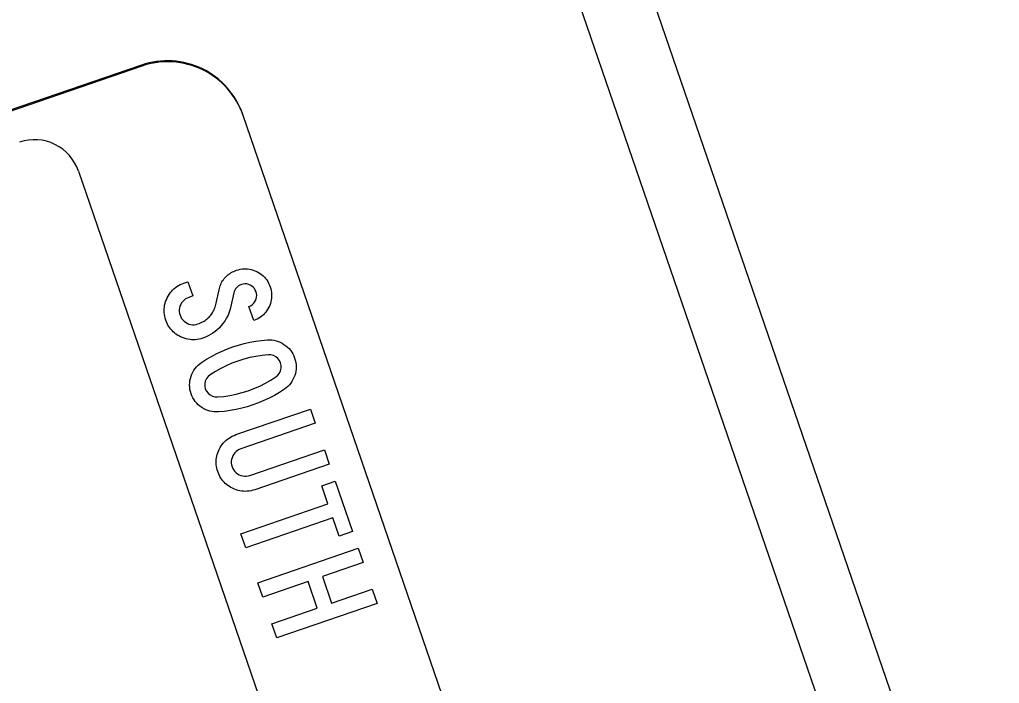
# Model space of a CAD drawing. Extents: x 1581789 to 1622364, y 1043167 to 1103486.
# Drawn here: x 1602197.75 to 1602206.97, y 1087788.92 to 1087795.16 of the extents above; entities that cross this region are included whole.
import ezdxf

# ---------------------------------------------------------------- set-up
doc = ezdxf.new("R2010")
doc.units = 0
doc.layers.add('RD_PD_PatLn2', color=7, linetype='Continuous')

msp = doc.modelspace()

# ---------------------------------------------------------------- linework, layer by layer
at = {"layer": 'RD_PD_PatLn2'}
for p, q in [((1602198.897, 1087794.7299), (1602188.967, 1087791.3175)), ((1602198.9002, 1087794.7208), (1602188.9702, 1087791.3083)), ((1602205.8593, 1087776.7781), (1602199.8502, 1087794.2641)), ((1602205.8624, 1087776.769), (1602199.8533, 1087794.255))]:
    msp.add_line(p, q, dxfattribs=at)
for points in [[(1602203.3965, 1087796.2523), (1602230.263, 1087718.0732), (1602229.6325, 1087717.8565), (1602202.766, 1087796.0356), (1602203.3965, 1087796.2523), (1602203.3965, 1087796.2523)], [(1602198.3039, 1087793.7328), (1602200.5258, 1087787.2776), (1602200.566, 1087787.3061), (1602200.5412, 1087787.5423), (1602200.6398, 1087787.6361), (1602200.6454, 1087787.7439), (1602200.7014, 1087787.8906), (1602200.9395, 1087788.0389), (1602201.5096, 1087787.83), (1602201.9541, 1087787.275), (1602202.0553, 1087787.2372), (1602202.5383, 1087785.6448), (1602202.2359, 1087785.1833), (1602202.5478, 1087784.2205), (1602202.3484, 1087783.8354), (1602201.97, 1087783.0751), (1602204.3162, 1087776.2478)], [(1602199.3338, 1087792.6937), (1602199.3798, 1087792.56), (1602199.3429, 1087792.5473), (1602199.3262, 1087792.5405), (1602199.3112, 1087792.5319), (1602199.2978, 1087792.5217), (1602199.2857, 1087792.5096), (1602199.2753, 1087792.4959), (1602199.2665, 1087792.4805), (1602199.2594, 1087792.4641), (1602199.2549, 1087792.4476), (1602199.2525, 1087792.4308), (1602199.2527, 1087792.414), (1602199.255, 1087792.3969), (1602199.2599, 1087792.3798), (1602199.2666, 1087792.3632), (1602199.2753, 1087792.3483), (1602199.2855, 1087792.3348), (1602199.2974, 1087792.3229), (1602199.3112, 1087792.3125), (1602199.3269, 1087792.3037), (1602199.3433, 1087792.2968), (1602199.36, 1087792.2923), (1602199.3767, 1087792.2901), (1602199.3936, 1087792.2901), (1602199.4107, 1087792.2926), (1602199.4281, 1087792.2975), (1602199.4406, 1087792.302), (1602199.4526, 1087792.307), (1602199.4645, 1087792.3125), (1602199.4755, 1087792.3183), (1602199.4864, 1087792.3246), (1602199.4968, 1087792.3312), (1602199.5067, 1087792.3383), (1602199.5161, 1087792.3458), (1602199.5251, 1087792.3536), (1602199.5335, 1087792.3619), (1602199.5418, 1087792.3707), (1602199.5492, 1087792.3797), (1602199.5565, 1087792.3893), (1602199.563, 1087792.3992), (1602199.5693, 1087792.4095), (1602199.5751, 1087792.4203), (1602199.5805, 1087792.4314), (1602199.5853, 1087792.443), (1602199.59, 1087792.455), (1602199.5938, 1087792.4674), (1602199.5972, 1087792.4801), (1602199.6004, 1087792.4933), (1602199.6269, 1087792.6173), (1602199.6303, 1087792.6309), (1602199.634, 1087792.6439), (1602199.6381, 1087792.6566), (1602199.643, 1087792.6688), (1602199.6482, 1087792.6805), (1602199.6542, 1087792.6918), (1602199.6607, 1087792.7026), (1602199.6674, 1087792.7129), (1602199.6749, 1087792.7229), (1602199.6829, 1087792.7323), (1602199.6911, 1087792.7412), (1602199.7002, 1087792.7498), (1602199.7097, 1087792.7579), (1602199.7198, 1087792.7654), (1602199.7304, 1087792.7726), (1602199.7412, 1087792.7792), (1602199.7528, 1087792.7854), (1602199.7649, 1087792.7912), (1602199.7775, 1087792.7965), (1602199.7907, 1087792.8013), (1602199.8085, 1087792.8068), (1602199.8261, 1087792.8109), (1602199.8435, 1087792.8137), (1602199.861, 1087792.8152), (1602199.8782, 1087792.8154), (1602199.8955, 1087792.8143), (1602199.9128, 1087792.812), (1602199.9299, 1087792.8083), (1602199.9468, 1087792.8033), (1602199.9638, 1087792.797), (1602199.9808, 1087792.7895), (1602199.9972, 1087792.7808), (1602200.0125, 1087792.7712), (1602200.027, 1087792.7608), (1602200.0404, 1087792.7495), (1602200.053, 1087792.7373), (1602200.0643, 1087792.7242), (1602200.075, 1087792.7103), (1602200.0844, 1087792.6954), (1602200.0929, 1087792.6797), (1602200.1007, 1087792.6632), (1602200.1074, 1087792.6458), (1602200.1128, 1087792.6281), (1602200.1167, 1087792.6104), (1602200.1196, 1087792.5929), (1602200.1213, 1087792.5755), (1602200.1214, 1087792.558), (1602200.1203, 1087792.5407), (1602200.1181, 1087792.5235), (1602200.1145, 1087792.5063)], [(1602200.1145, 1087792.5063), (1602200.1094, 1087792.4892), (1602200.103, 1087792.472), (1602200.0954, 1087792.4551), (1602200.0869, 1087792.4387), (1602200.0775, 1087792.4232), (1602200.0669, 1087792.4087), (1602200.0557, 1087792.3952), (1602200.0435, 1087792.3826), (1602200.0305, 1087792.3711), (1602200.0168, 1087792.3606), (1602200.0021, 1087792.3511), (1602199.9864, 1087792.3424), (1602199.97, 1087792.3349), (1602199.9528, 1087792.3284), (1602199.9071, 1087792.4616), (1602199.923, 1087792.4684), (1602199.9376, 1087792.4774), (1602199.95, 1087792.4885), (1602199.9606, 1087792.5016), (1602199.9695, 1087792.5168), (1602199.9762, 1087792.5332), (1602199.9801, 1087792.5497), (1602199.981, 1087792.5663), (1602199.9795, 1087792.5831), (1602199.9751, 1087792.6001), (1602199.9681, 1087792.6162), (1602199.959, 1087792.6304), (1602199.948, 1087792.6429), (1602199.9349, 1087792.6535), (1602199.9198, 1087792.6624), (1602199.9035, 1087792.669), (1602199.887, 1087792.6728), (1602199.8704, 1087792.6739), (1602199.8537, 1087792.6722), (1602199.8369, 1087792.6678), (1602199.823, 1087792.6621), (1602199.8105, 1087792.6553), (1602199.7996, 1087792.6472), (1602199.7897, 1087792.6378), (1602199.7814, 1087792.6273), (1602199.7745, 1087792.6155), (1602199.7691, 1087792.6025), (1602199.7652, 1087792.5884), (1602199.7391, 1087792.4653), (1602199.7315, 1087792.436), (1602199.7225, 1087792.4079), (1602199.7114, 1087792.3807), (1602199.6982, 1087792.3544), (1602199.6833, 1087792.3292), (1602199.6666, 1087792.3049), (1602199.6478, 1087792.2817), (1602199.6296, 1087792.2618), (1602199.6105, 1087792.2434), (1602199.5903, 1087792.2265), (1602199.5688, 1087792.2109), (1602199.5465, 1087792.1969), (1602199.5233, 1087792.1844), (1602199.4993, 1087792.1734), (1602199.474, 1087792.1638), (1602199.4562, 1087792.1582), (1602199.4386, 1087792.154), (1602199.421, 1087792.1508), (1602199.4033, 1087792.1489), (1602199.3856, 1087792.1481), (1602199.3682, 1087792.1486), (1602199.351, 1087792.1503), (1602199.3338, 1087792.1532), (1602199.3166, 1087792.1572), (1602199.2993, 1087792.1624), (1602199.2823, 1087792.1689), (1602199.2652, 1087792.1766), (1602199.2498, 1087792.1845), (1602199.2352, 1087792.1931), (1602199.2214, 1087792.2024), (1602199.2084, 1087792.2125), (1602199.1963, 1087792.2232), (1602199.1849, 1087792.2347), (1602199.1741, 1087792.2467), (1602199.1641, 1087792.2595), (1602199.1549, 1087792.2729), (1602199.1465, 1087792.2871), (1602199.1389, 1087792.302), (1602199.1321, 1087792.3175), (1602199.1262, 1087792.3338), (1602199.1205, 1087792.3515), (1602199.1162, 1087792.3692), (1602199.1132, 1087792.3869), (1602199.1111, 1087792.4044), (1602199.1104, 1087792.4218), (1602199.1111, 1087792.4393), (1602199.1126, 1087792.4566), (1602199.1154, 1087792.4738), (1602199.1197, 1087792.4911), (1602199.1248, 1087792.5081), (1602199.1313, 1087792.5252), (1602199.1392, 1087792.5422), (1602199.1479, 1087792.5587), (1602199.1574, 1087792.5743), (1602199.1675, 1087792.5889), (1602199.1786, 1087792.6028)], [(1602199.1786, 1087792.6028), (1602199.1904, 1087792.6156), (1602199.2032, 1087792.6276), (1602199.2167, 1087792.6387), (1602199.2308, 1087792.6489), (1602199.2459, 1087792.6582), (1602199.2618, 1087792.6665), (1602199.2786, 1087792.6741), (1602199.2957, 1087792.6806), (1602199.3338, 1087792.6937), (1602199.3338, 1087792.6937)], [(1602199.9449, 1087791.5361), (1602199.8928, 1087791.5194), (1602199.84, 1087791.5051), (1602199.7866, 1087791.4931), (1602199.7325, 1087791.4833), (1602199.6783, 1087791.476), (1602199.6233, 1087791.471), (1602199.602, 1087791.4702), (1602199.5813, 1087791.4712), (1602199.561, 1087791.4738), (1602199.5408, 1087791.478), (1602199.5212, 1087791.4839), (1602199.502, 1087791.4915), (1602199.4833, 1087791.5007), (1602199.4651, 1087791.5117), (1602199.4475, 1087791.5239), (1602199.4316, 1087791.5374), (1602199.4168, 1087791.5519), (1602199.4036, 1087791.5676), (1602199.3915, 1087791.5844), (1602199.3811, 1087791.6024), (1602199.3717, 1087791.6214), (1602199.364, 1087791.6417), (1602199.3577, 1087791.6622), (1602199.3535, 1087791.6828), (1602199.3506, 1087791.7033), (1602199.3499, 1087791.7238), (1602199.3506, 1087791.7443), (1602199.3534, 1087791.7649), (1602199.3577, 1087791.7853), (1602199.364, 1087791.8059), (1602199.3716, 1087791.8259), (1602199.3806, 1087791.8448), (1602199.3911, 1087791.8626), (1602199.4026, 1087791.8793), (1602199.4156, 1087791.8949), (1602199.4299, 1087791.9095), (1602199.4457, 1087791.923), (1602199.4626, 1087791.9354), (1602199.5091, 1087791.9653), (1602199.5567, 1087791.993), (1602199.6054, 1087792.0185), (1602199.6548, 1087792.0418), (1602199.7056, 1087792.0631), (1602199.7573, 1087792.0821), (1602199.8103, 1087792.099), (1602199.8638, 1087792.1136), (1602199.9174, 1087792.1257), (1602199.9715, 1087792.1355), (1602200.0261, 1087792.1429), (1602200.0811, 1087792.1479), (1602200.1021, 1087792.1484), (1602200.1226, 1087792.1471), (1602200.1427, 1087792.1442), (1602200.1625, 1087792.1398), (1602200.1819, 1087792.1337), (1602200.2008, 1087792.1259), (1602200.2195, 1087792.1166), (1602200.2374, 1087792.1055), (1602200.2547, 1087792.0932), (1602200.2705, 1087792.0798), (1602200.2851, 1087792.0652), (1602200.2982, 1087792.0496), (1602200.3099, 1087792.0329), (1602200.3206, 1087792.0151), (1602200.3296, 1087791.9962), (1602200.3375, 1087791.9762), (1602200.3435, 1087791.9557), (1602200.3481, 1087791.9352), (1602200.3509, 1087791.9147), (1602200.3519, 1087791.8943), (1602200.3512, 1087791.8739), (1602200.3487, 1087791.8535), (1602200.3444, 1087791.8331), (1602200.3386, 1087791.8129), (1602200.3313, 1087791.7932), (1602200.3223, 1087791.7744), (1602200.3121, 1087791.7567), (1602200.3009, 1087791.7403), (1602200.2879, 1087791.7247), (1602200.2738, 1087791.7102), (1602200.258, 1087791.6967), (1602200.2411, 1087791.6843), (1602200.1954, 1087791.6544), (1602200.1479, 1087791.6265), (1602200.0993, 1087791.6007), (1602200.0492, 1087791.5771), (1602199.9978, 1087791.5555), (1602199.9449, 1087791.5361), (1602199.9449, 1087791.5361)], [(1602199.8993, 1087791.6699), (1602199.9552, 1087791.6907), (1602200.0095, 1087791.7141), (1602200.0623, 1087791.7402), (1602200.113, 1087791.7689), (1602200.1622, 1087791.8002), (1602200.1807, 1087791.816), (1602200.195, 1087791.8351), (1602200.2052, 1087791.8576), (1602200.2106, 1087791.8819), (1602200.2107, 1087791.9063), (1602200.2051, 1087791.9307), (1602200.1945, 1087791.9535), (1602200.1794, 1087791.9727), (1602200.1602, 1087791.9885), (1602200.1383, 1087791.9999), (1602200.115, 1087792.0061), (1602200.0901, 1087792.007), (1602200.0317, 1087792.0013), (1602199.9741, 1087791.9927), (1602199.9168, 1087791.981), (1602199.8598, 1087791.9663), (1602199.8035, 1087791.9485), (1602199.7485, 1087791.928), (1602199.6952, 1087791.9049), (1602199.6428, 1087791.8789), (1602199.592, 1087791.8502), (1602199.5422, 1087791.8187), (1602199.523, 1087791.8027), (1602199.5085, 1087791.7835), (1602199.4976, 1087791.7608), (1602199.4922, 1087791.7365), (1602199.4921, 1087791.7121), (1602199.4977, 1087791.6876), (1602199.508, 1087791.6648), (1602199.5231, 1087791.6456), (1602199.5423, 1087791.6298), (1602199.5642, 1087791.6183), (1602199.5878, 1087791.6122), (1602199.6124, 1087791.6113), (1602199.6711, 1087791.617), (1602199.729, 1087791.6257), (1602199.7864, 1087791.6374), (1602199.843, 1087791.6521), (1602199.8993, 1087791.6699), (1602199.8993, 1087791.6699)], [(1602200.664, 1087790.981), (1602199.9632, 1087790.7402), (1602199.9454, 1087790.7346), (1602199.9275, 1087790.7302), (1602199.9099, 1087790.7271), (1602199.8926, 1087790.7253), (1602199.8749, 1087790.7245), (1602199.8574, 1087790.7249), (1602199.8403, 1087790.7267), (1602199.8227, 1087790.7295), (1602199.8055, 1087790.7335), (1602199.7885, 1087790.7388), (1602199.7715, 1087790.7453), (1602199.7544, 1087790.7529), (1602199.739, 1087790.7609), (1602199.7244, 1087790.7695), (1602199.7106, 1087790.7788), (1602199.6977, 1087790.7889), (1602199.6855, 1087790.7996), (1602199.6742, 1087790.811), (1602199.6633, 1087790.8231), (1602199.6533, 1087790.8358), (1602199.6441, 1087790.8493), (1602199.6357, 1087790.8635), (1602199.6281, 1087790.8783), (1602199.6214, 1087790.8939), (1602199.6154, 1087790.9102), (1602199.6102, 1087790.9265), (1602199.606, 1087790.9429), (1602199.6028, 1087790.9591), (1602199.6008, 1087790.9754), (1602199.5998, 1087790.9915), (1602199.5999, 1087791.0077), (1602199.6011, 1087791.0237), (1602199.603, 1087791.0397), (1602199.606, 1087791.0556), (1602199.6101, 1087791.0714), (1602199.6152, 1087791.0872), (1602199.6214, 1087791.103), (1602199.6287, 1087791.1187), (1602199.6375, 1087791.1352), (1602199.6469, 1087791.1508), (1602199.6571, 1087791.1654), (1602199.6682, 1087791.1793), (1602199.6803, 1087791.1922), (1602199.6928, 1087791.2041), (1602199.7062, 1087791.2152), (1602199.7207, 1087791.2255), (1602199.7355, 1087791.2347), (1602199.7513, 1087791.243), (1602199.7681, 1087791.2506), (1602199.7856, 1087791.2572), (1602200.4863, 1087791.498), (1602200.5323, 1087791.3643), (1602199.8318, 1087791.1236), (1602199.8151, 1087791.1168), (1602199.8001, 1087791.1082), (1602199.7867, 1087791.098), (1602199.7749, 1087791.086), (1602199.7645, 1087791.0723), (1602199.7554, 1087791.0568), (1602199.7487, 1087791.0405), (1602199.7441, 1087791.0239), (1602199.7418, 1087791.0072), (1602199.7419, 1087790.9904), (1602199.7442, 1087790.9733), (1602199.7491, 1087790.9561), (1602199.7558, 1087790.9396), (1602199.7645, 1087790.9247), (1602199.7747, 1087790.9112), (1602199.7869, 1087790.8994), (1602199.8007, 1087790.889), (1602199.8161, 1087790.8801), (1602199.8329, 1087790.8733), (1602199.8496, 1087790.8688), (1602199.8662, 1087790.8665), (1602199.8831, 1087790.8666), (1602199.9002, 1087790.8691), (1602199.9176, 1087790.8739), (1602200.6181, 1087791.1147), (1602200.664, 1087790.981), (1602200.664, 1087790.981)], [(1602200.7554, 1087790.3047), (1602200.6969, 1087790.4749), (1602199.8786, 1087790.1937), (1602199.8331, 1087790.3261), (1602200.6514, 1087790.6073), (1602200.5929, 1087790.7775), (1602200.719, 1087790.8209), (1602200.8815, 1087790.348), (1602200.7554, 1087790.3047), (1602200.7554, 1087790.3047)], [(1602200.1693, 1087789.3476), (1602200.1234, 1087789.4812), (1602200.5509, 1087789.6281), (1602200.4651, 1087789.8778), (1602200.0376, 1087789.7309), (1602199.9917, 1087789.8646), (1602200.9361, 1087790.1891), (1602200.9821, 1087790.0555), (1602200.5987, 1087789.9237), (1602200.6845, 1087789.6741), (1602201.0679, 1087789.8058), (1602201.1138, 1087789.6721), (1602200.1693, 1087789.3476), (1602200.1693, 1087789.3476)]]:
    msp.add_lwpolyline(points, dxfattribs=at)
for centre, radius, start, end in [((1602199.1409, 1087794.0204), 0.75, 18.96563, 108.96584), ((1602199.144, 1087794.0112), 0.75, 18.96563, 108.96584), ((1602197.8913, 1087793.5928), 0.4359, 18.7353, 108.73551)]:
    msp.add_arc(centre, radius, start, end, dxfattribs=at)

doc.saveas('drawing.dxf')
